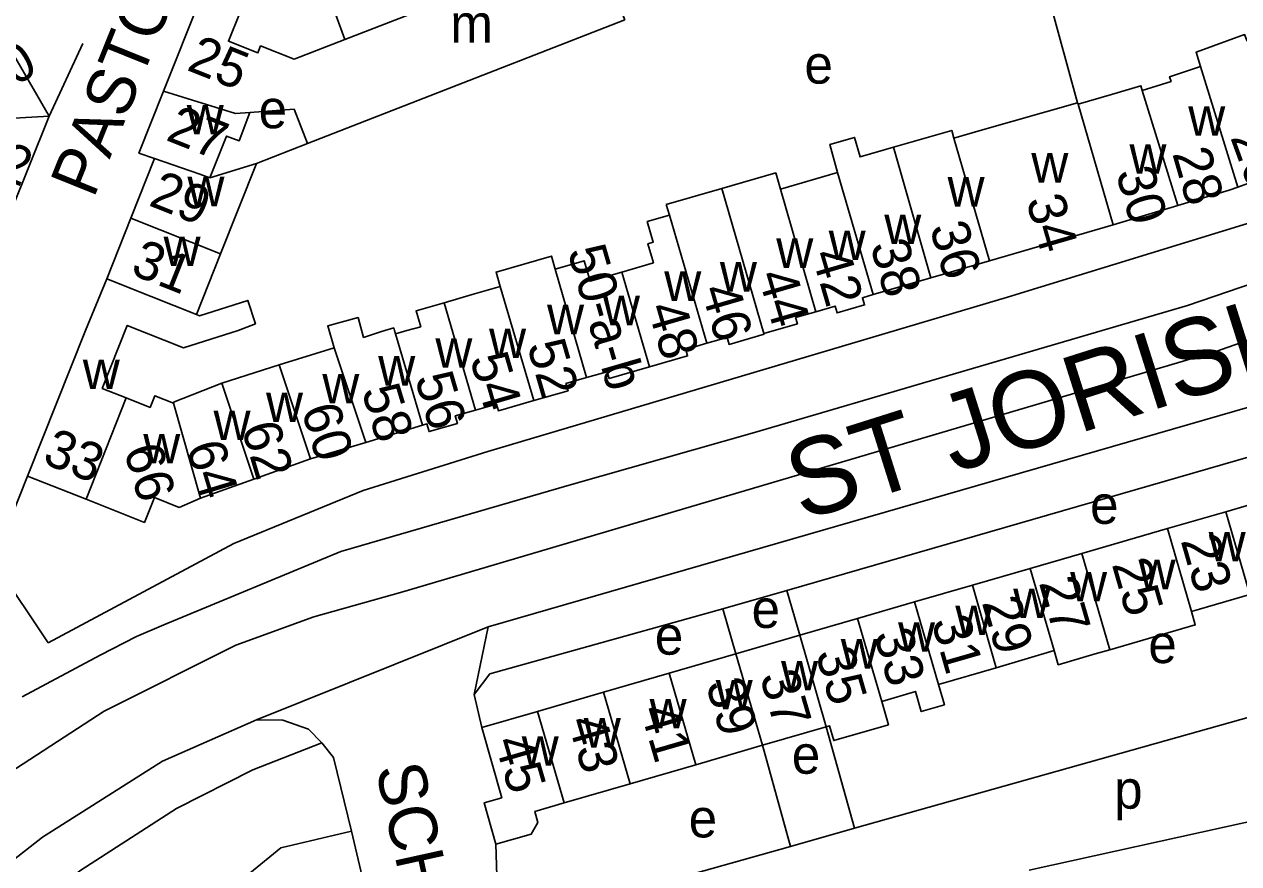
# Model space of a CAD drawing. Extents: x 161141 to 163125, y 381621 to 383200.
# Drawn here: x 162150.7 to 162277.6, y 382444.3 to 382532 of the extents above; entities that cross this region are included whole.
import ezdxf

# ---------------------------------------------------------------- set-up
doc = ezdxf.new("R2010")
doc.units = 0
for name, color, linetype in [('BLT_Basislijn', 7, 'Continuous'), ('BLT_Bebouwing', 7, 'Continuous'), ('BLT_Centroide', 7, 'Continuous'), ('BLT_Huisnummer', 7, 'Continuous'), ('BLT_Huisnummer_ tussenligend', 7, 'Continuous'), ('BLT_Huisnummer_reeks', 7, 'Continuous'), ('BLT_Onderverdeling_panden', 7, 'Continuous'), ('BLT_Straatnaam', 7, 'Continuous'), ('BLT_Straatnaam_hoofdweg', 7, 'Continuous'), ('BLT_Vlakafsluiter', 7, 'Continuous')]:
    doc.layers.add(name, color=color, linetype=linetype)

msp = doc.modelspace()

# ---------------------------------------------------------------- linework, layer by layer
at = {"layer": 'BLT_Basislijn'}
for p, q in [((162260.76, 382523.75), (162254, 382548.36)), ((162156.83, 382529.95), (162153.32, 382522.38)), ((162174.98, 382517.44), (162180.31, 382519.52)), ((162172.61, 382477.74), (162153.23, 382467.39)), ((162147.86, 382475.36), (162153.23, 382467.39)), ((162223.68, 382470.95), (162230.37, 382472.85)), ((162231.73, 382468.17), (162230.37, 382472.85)), ((162225.06, 382466.23), (162223.68, 382470.95)), ((162199.17, 382469.05), (162197.73, 382461.99)), ((162237.44, 382448.02), (162234.5, 382458.63)), ((162227.83, 382456.69), (162230.78, 382446.12)), ((162255.7, 382443.65), (162303.64, 382454.22)), ((162186.02, 382443), (162184.91, 382447.73)), ((162237.44, 382448.02), (162230.78, 382446.12))]:
    msp.add_line(p, q, dxfattribs=at)
for points in [[(162080.89, 382389.1), (162087.08, 382392.8), (162096.77, 382401.05), (162097.06, 382401.61), (162097.92, 382402.29), (162103.21, 382407.77), (162109.43, 382414.56), (162120.5, 382427.73), (162125.96, 382433.33), (162133.78, 382441.38), (162141.36, 382447.96), (162147.08, 382452.5), (162159.07, 382460.25), (162172.83, 382467.15), (162180.96, 382470.1), (162190.27, 382472.7), (162275.19, 382497.81), (162297.47, 382505.64), (162313.73, 382512.88), (162324.73, 382518.77), (162333.27, 382524.13), (162334.37, 382525.07), (162343.16, 382531.08), (162361.67, 382545.16)], [(162172.61, 382477.74), (162186.12, 382483.3), (162199.16, 382487.35), (162253.43, 382503.47), (162279.4, 382511.46), (162286.35, 382513.81), (162293.23, 382516.51), (162308.69, 382523.97), (162314.16, 382527.02)], [(162165.32, 382469.27), (162183.81, 382476.93), (162207.64, 382483.85), (162227, 382489.35), (162247.17, 382495.26), (162272.22, 382502.6), (162288.93, 382508.3), (162300.74, 382513.19), (162313.17, 382519.51)], [(162310.85, 382504.64), (162280.32, 382492.48), (162199.17, 382469.05)], [(162230.37, 382472.85), (162281.95, 382487.74), (162288.51, 382490.36)], [(162151.08, 382484.8), (162149.27, 382480.22), (162148.13, 382476.02)], [(162197.73, 382461.99), (162199.37, 382464.15), (162223.68, 382470.95)], [(162165.32, 382469.27), (162162.45, 382468.04), (162158.65, 382466.11), (162150.5, 382461.75)], [(162298.98, 382465.34), (162237.44, 382448.02)], [(162198.53, 382458.53), (162197.73, 382461.99)], [(162174.97, 382459.34), (162165.18, 382455.02), (162152.65, 382447.08), (162141.02, 382438), (162136.32, 382433.33), (162136.08, 382433.28), (162128.59, 382425.57), (162127.09, 382423.4), (162117.52, 382411.67), (162113.04, 382406.82), (162112.33, 382406.28), (162108.85, 382402.24)], [(162181.81, 382456.95), (162180.42, 382458.37), (162177.72, 382459.31), (162174.97, 382459.34)], [(162181.81, 382456.95), (162174.59, 382454.11), (162166.62, 382450.08), (162156.64, 382443.64), (162147.12, 382436.43), (162143.71, 382433.33), (162137.47, 382427.17), (162136.12, 382426.08), (162110.57, 382396.74), (162106.24, 382392.27)], [(162181.81, 382456.95), (162183.03, 382455.43), (162184.91, 382447.73)], [(162161.62, 382432.21), (162162.86, 382433.33), (162171.04, 382440.71), (162177.52, 382445.97), (162184.91, 382447.73)], [(162199.98, 382446.37), (162200.26, 382437.55)], [(162200.26, 382437.55), (162230.78, 382446.12)]]:
    msp.add_lwpolyline(points, dxfattribs=at)
at = {"layer": 'BLT_Bebouwing'}
for p, q in [((162165.28, 382524.99), (162169.14, 382534.69)), ((162153.32, 382522.38), (162147.89, 382531.71)), ((162260.8, 382523.64), (162260.76, 382523.75)), ((162149.28, 382512.33), (162153.32, 382522.38)), ((162164.32, 382517.95), (162161.85, 382511.74)), ((162170.11, 382515.94), (162174.98, 382517.44)), ((162174.98, 382517.44), (162171.23, 382508.01)), ((162217.79, 382513.15), (162223.59, 382514.82)), ((162217.79, 382513.15), (162218.11, 382512.03)), ((162271.22, 382513.04), (162264.46, 382511.03)), ((162161.85, 382511.74), (162159.34, 382505.39)), ((162251.55, 382507.27), (162257.9, 382509.11)), ((162171.23, 382508.01), (162168.71, 382501.67)), ((162245.43, 382505.49), (162251.55, 382507.27)), ((162239.39, 382503.74), (162245.43, 382505.49)), ((162177.34, 382496.42), (162183.1, 382498.2)), ((162166.31, 382492.52), (162171.37, 382494.48)), ((162166.31, 382492.42), (162166.31, 382492.52)), ((162192.32, 382490.1), (162186.39, 382488.31)), ((162180.61, 382486.58), (162174.7, 382484.47)), ((162157.18, 382482.38), (162151.08, 382484.8)), ((162282.35, 382482.86), (162276.22, 382481.08)), ((162276.22, 382481.08), (162270.15, 382479.32)), ((162270.15, 382479.32), (162261.21, 382476.72)), ((162261.21, 382476.72), (162255.81, 382475.15)), ((162255.81, 382475.15), (162249.76, 382473.4)), ((162249.76, 382473.4), (162243.73, 382471.65)), ((162243.73, 382471.65), (162237.78, 382469.92)), ((162237.78, 382469.92), (162231.73, 382468.17)), ((162225.06, 382466.23), (162231.73, 382468.17)), ((162252.26, 382464.79), (162258.3, 382466.57)), ((162225.06, 382466.23), (162218.09, 382464.21)), ((162218.09, 382464.21), (162211.24, 382462.22)), ((162246.23, 382463.02), (162252.26, 382464.79)), ((162211.24, 382462.22), (162204.34, 382460.22)), ((162204.34, 382460.22), (162198.53, 382458.53)), ((162227.83, 382456.69), (162234.5, 382458.63)), ((162220.86, 382454.66), (162227.83, 382456.69)), ((162214.01, 382452.68), (162220.86, 382454.66)), ((162207.11, 382450.67), (162214.01, 382452.68))]:
    msp.add_line(p, q, dxfattribs=at)
for points in [[(162184.23, 382530.38), (162210.34, 382540.49), (162213.46, 382532.44)], [(162182.35, 382535.57), (162184.23, 382530.38)], [(162213.46, 382532.44), (162180.31, 382519.52)], [(162273.59, 382527.57), (162273.13, 382529.05), (162278.19, 382530.89), (162278.47, 382530.19)], [(162267.5, 382525.06), (162270.52, 382526), (162270.36, 382526.48), (162273.59, 382527.57)], [(162164.32, 382517.95), (162162.7, 382518.51), (162165.28, 382524.99)], [(162260.8, 382523.64), (162264.3, 382524.65), (162267.36, 382525.54), (162267.5, 382525.06)], [(162260.76, 382523.75), (162250.57, 382520.86), (162247.83, 382520.07)], [(162174.28, 382522.75), (162173.18, 382519.8), (162171.85, 382520.29), (162170.11, 382515.94)], [(162180.31, 382519.52), (162178.92, 382523.09), (162174.28, 382522.75)], [(162241.51, 382519.12), (162238.03, 382518.12), (162237.46, 382520.15), (162234.86, 382519.42), (162235.68, 382516.49)], [(162247.83, 382520.07), (162247.6, 382520.89), (162241.51, 382519.12)], [(162170.11, 382515.94), (162169.05, 382516.31), (162164.32, 382517.95)], [(162229.72, 382514.76), (162229.23, 382516.45), (162223.59, 382514.82)], [(162235.68, 382516.49), (162229.72, 382514.76)], [(162283.64, 382517.2), (162283.47, 382517.14), (162277.5, 382514.97)], [(162277.5, 382514.97), (162276.58, 382514.63), (162271.22, 382513.04)], [(162218.11, 382512.03), (162215.81, 382511.36), (162216.43, 382509.22), (162215.87, 382509.06), (162216.45, 382507.06), (162213.14, 382506.1)], [(162257.9, 382509.11), (162264.46, 382511.02), (162264.46, 382511.03)], [(162206.18, 382506.39), (162205.79, 382507.77), (162200.01, 382506.09), (162200.44, 382504.59)], [(162213.14, 382506.1), (162209.83, 382505.14), (162209.21, 382507.27), (162206.18, 382506.39)], [(162151.08, 382484.8), (162157.12, 382500.01), (162159.34, 382505.39)], [(162159.34, 382505.39), (162163.99, 382503.55), (162168.71, 382501.67)], [(162200.44, 382504.59), (162197.52, 382503.74), (162194.59, 382502.89)], [(162233.42, 382501.96), (162235.43, 382502.54), (162235.63, 382501.83), (162238.5, 382502.66), (162238.28, 382503.42), (162239.39, 382503.74)], [(162168.71, 382501.67), (162169.02, 382501.54), (162174.08, 382503.13), (162174.87, 382500.7), (162173.06, 382500), (162167.35, 382498.2), (162161.49, 382500.53), (162158.87, 382493.94), (162161.37, 382492.95)], [(162189.5, 382499.66), (162190.7, 382500), (162192.14, 382500.39), (162191.66, 382502.04), (162194.59, 382502.89)], [(162183.1, 382498.2), (162182.42, 382500.49), (162185.59, 382501.34), (162186.17, 382499.28), (162187.85, 382499.83)], [(162233.42, 382501.96), (162231.29, 382501.35), (162231.48, 382500.7), (162227.97, 382499.69)], [(162187.85, 382499.83), (162188.39, 382500), (162189.32, 382500.27), (162189.4, 382500), (162189.5, 382499.66)], [(162227.97, 382499.69), (162228, 382499.6), (162224.35, 382498.55), (162224.15, 382499.26), (162222.03, 382498.66)], [(162222.03, 382498.66), (162219.82, 382498.02), (162220.02, 382497.34), (162216.02, 382496.19)], [(162171.37, 382494.48), (162177.34, 382496.42)], [(162216.02, 382496.19), (162211.81, 382494.98), (162211.61, 382495.69), (162209.46, 382495.08)], [(162209.46, 382495.08), (162207.31, 382494.46), (162207.53, 382493.7), (162203.97, 382492.68)], [(162161.37, 382492.95), (162163.87, 382491.96), (162164.36, 382493.19), (162166.31, 382492.42)], [(162203.97, 382492.68), (162200.26, 382491.62), (162200.06, 382492.32), (162197.85, 382491.68)], [(162197.85, 382491.68), (162195.75, 382491.08), (162195.98, 382490.3), (162193.01, 382489.45), (162192.79, 382490.24), (162192.32, 382490.1)], [(162186.39, 382488.31), (162180.61, 382486.58)], [(162174.7, 382484.47), (162169.14, 382482.48)], [(162166.9, 382481.53), (162164.32, 382482.55), (162163.28, 382479.95), (162157.18, 382482.38)], [(162169.14, 382482.48), (162166.9, 382481.53)], [(162272.64, 382470.65), (162278.73, 382472.42)], [(162264.13, 382466.67), (162273.05, 382469.26), (162272.64, 382470.65)], [(162231.73, 382468.17), (162234.5, 382458.63)], [(162258.3, 382466.57), (162258.73, 382465.1), (162262.58, 382466.22), (162264.13, 382466.67)], [(162227.83, 382456.69), (162225.06, 382466.23)], [(162240.29, 382461.27), (162243.82, 382462.31), (162244.43, 382460.21), (162246.85, 382460.92), (162246.23, 382463.02)], [(162234.5, 382458.63), (162234.84, 382458.72), (162235.29, 382457.18), (162241, 382458.84), (162240.29, 382461.27)], [(162198.53, 382458.53), (162200.6, 382451.21), (162198.76, 382450.69), (162199.98, 382446.37)], [(162199.98, 382446.37), (162203.69, 382447.42), (162204.37, 382448.64), (162204.05, 382449.78), (162207.11, 382450.67)]]:
    msp.add_lwpolyline(points, dxfattribs=at)
at = {"layer": 'BLT_Onderverdeling_panden'}
for p, q in [((162273.59, 382527.57), (162277.5, 382514.97)), ((162267.5, 382525.06), (162271.22, 382513.04)), ((162264.46, 382511.03), (162260.8, 382523.64)), ((162143.3, 382521.82), (162153.32, 382522.38)), ((162247.83, 382520.07), (162251.55, 382507.27)), ((162241.51, 382519.12), (162245.43, 382505.49)), ((162235.68, 382516.49), (162239.39, 382503.74)), ((162223.59, 382514.82), (162227.97, 382499.69)), ((162229.72, 382514.76), (162233.42, 382501.96)), ((162161.85, 382511.74), (162171.23, 382508.01)), ((162218.11, 382512.03), (162222.03, 382498.66)), ((162206.18, 382506.39), (162209.46, 382495.08)), ((162213.14, 382506.1), (162216.02, 382496.19)), ((162200.44, 382504.59), (162203.97, 382492.68)), ((162194.59, 382502.89), (162197.85, 382491.68)), ((162192.32, 382490.1), (162189.5, 382499.66)), ((162186.39, 382488.31), (162183.1, 382498.2)), ((162180.61, 382486.58), (162177.34, 382496.42)), ((162174.7, 382484.47), (162171.37, 382494.48)), ((162161.37, 382492.95), (162157.18, 382482.38)), ((162166.31, 382492.42), (162169.14, 382482.48)), ((162278.73, 382472.42), (162276.22, 382481.08)), ((162272.64, 382470.65), (162270.15, 382479.32)), ((162264.13, 382466.67), (162261.21, 382476.72)), ((162258.3, 382466.57), (162255.81, 382475.15)), ((162252.26, 382464.79), (162249.76, 382473.4)), ((162246.23, 382463.02), (162243.73, 382471.65)), ((162240.29, 382461.27), (162237.78, 382469.92)), ((162220.86, 382454.66), (162218.09, 382464.21)), ((162214.01, 382452.68), (162211.24, 382462.22)), ((162207.11, 382450.67), (162204.34, 382460.22))]:
    msp.add_line(p, q, dxfattribs=at)
for points in [[(162184.23, 382530.38), (162178.91, 382528.31), (162175.42, 382529.7), (162175.13, 382528.97), (162172.06, 382530.19), (162173.2, 382533.07), (162169.14, 382534.69)], [(162174.28, 382522.75), (162172.78, 382522.64), (162165.28, 382524.99)]]:
    msp.add_lwpolyline(points, dxfattribs=at)
at = {"layer": 'BLT_Vlakafsluiter'}
msp.add_line((162174.97, 382459.34), (162199.17, 382469.05), dxfattribs=at)

# ---------------------------------------------------------------- texts
at = {"layer": 'BLT_Centroide'}
for s, p in [('m', (162195.23, 382530.03)), ('e', (162232.22, 382525.77)), ('e', (162175.21, 382521.11)), ('w', (162167.7, 382520.47)), ('w', (162272.31, 382520.33)), ('w', (162266.17, 382516.36)), ('w', (162255.92, 382515.44)), ('w', (162167.77, 382512.97)), ('w', (162247.17, 382512.94)), ('w', (162240.56, 382509.03)), ('w', (162165.28, 382506.72)), ('w', (162234.75, 382507.36)), ('w', (162229.28, 382506.53)), ('w', (162223.39, 382504.06)), ('w', (162217.58, 382503.09)), ('w', (162211.17, 382500.55)), ('w', (162205.34, 382499.61)), ('w', (162199.28, 382497.11)), ('w', (162193.67, 382496.12)), ('w', (162187.7, 382494.25)), ('w', (162156.84, 382493.88)), ('w', (162181.86, 382492.39)), ('w', (162175.98, 382490.45)), ('w', (162170.5, 382488.56)), ('w', (162163.16, 382486.12)), ('e', (162262.06, 382479.81)), ('w', (162274.44, 382475.88)), ('w', (162267.12, 382472.98)), ('w', (162259.97, 382471.72)), ('w', (162254.03, 382469.97)), ('e', (162226.7, 382468.94)), ('w', (162247.98, 382468.2)), ('e', (162216.59, 382466.15)), ('w', (162242, 382466.47)), ('e', (162268.14, 382465.27)), ('w', (162236.02, 382464.7)), ('w', (162229.78, 382462.42)), ('w', (162222.95, 382460.45)), ('w', (162216.05, 382458.45)), ('w', (162209.17, 382456.45)), ('w', (162202.69, 382454.56)), ('e', (162230.9, 382453.72)), ('p', (162264.57, 382450.07)), ('e', (162220.13, 382447.07))]:
    msp.add_text(s, height=4, dxfattribs=at).set_placement(p)
at = {"layer": 'BLT_Huisnummer'}
for s, rotation, p in [('30', 30.1665, (162147.2, 382523.99)), ('25', 338.3112, (162167.58, 382527.23)), ('22', 338.249, (162145, 382517.18)), ('28', 286.1842, (162270.62, 382518.49)), ('29', 338.3072, (162163.6, 382513.1)), ('34', 286.2, (162255.34, 382513.59)), ('36', 286.1974, (162245.27, 382510.77)), ('42', 286.1976, (162232.94, 382507.94)), ('46', 286.1942, (162221.4, 382504.26)), ('54', 286.2043, (162197.25, 382497.07)), ('58', 286.767, (162185.93, 382493.74)), ('33', 338.3551, (162152.48, 382486.2)), ('62', 286.7662, (162173.37, 382489.86)), ('66', 286.7662, (162161.08, 382487.52)), ('23', 286.0729, (162271.5, 382478.07)), ('27', 286.0722, (162256.69, 382473.68)), ('31', 286.0688, (162245.46, 382469.62)), ('35', 286.0683, (162233.36, 382466.32)), ('39', 286.1862, (162221.9, 382463.08)), ('45', 286.1901, (162199.82, 382457.1))]:
    msp.add_text(s, height=4, rotation=rotation, dxfattribs=at).set_placement(p)
at = {"layer": 'BLT_Huisnummer_ tussenligend'}
for s, rotation, p in [('27', 338.3112, (162165.39, 382519.92)), ('26', 290.0263, (162276.68, 382520.17)), ('30', 286.1842, (162264.71, 382516.48)), ('31', 338.3072, (162161.69, 382505.93)), ('38', 286.1974, (162239.06, 382508.9)), ('44', 286.1976, (162227.34, 382505.78)), ('48', 286.1942, (162215.81, 382502.39)), ('52', 286.1919, (162203.22, 382498.45)), ('56', 286.2043, (162191.5, 382495.05)), ('60', 286.767, (162179.64, 382491.75)), ('64', 286.7662, (162167.61, 382487.85)), ('25', 286.0729, (162264.31, 382475.6)), ('29', 286.0722, (162250.73, 382471.62)), ('33', 286.0688, (162239.45, 382468.28)), ('37', 286.1919, (162227.53, 382463.91)), ('41', 286.1862, (162215.04, 382460.38)), ('43', 286.1846, (162207.47, 382459.21))]:
    msp.add_text(s, height=4, rotation=rotation, dxfattribs=at).set_placement(p)
at = {"layer": 'BLT_Huisnummer_reeks'}
msp.add_text('50-a-b', height=4, rotation=286.1919, dxfattribs=at).set_placement((162207.45, 382508.3))
at = {"layer": 'BLT_Straatnaam'}
for s, rotation, p in [('PASTOOR DIJKMANSSTRAAT', 68.0555, (162157.97, 382513.69)), ('SCHALMSTRAAT', 282.3834, (162187.41, 382454.29))]:
    msp.add_text(s, height=5, rotation=rotation, dxfattribs=at).set_placement(p)
at = {"layer": 'BLT_Straatnaam_hoofdweg'}
msp.add_text('ST JORISLAAN', height=8, rotation=17.5292, dxfattribs=at).set_placement((162231.93, 382480.08))

doc.saveas('drawing.dxf')
